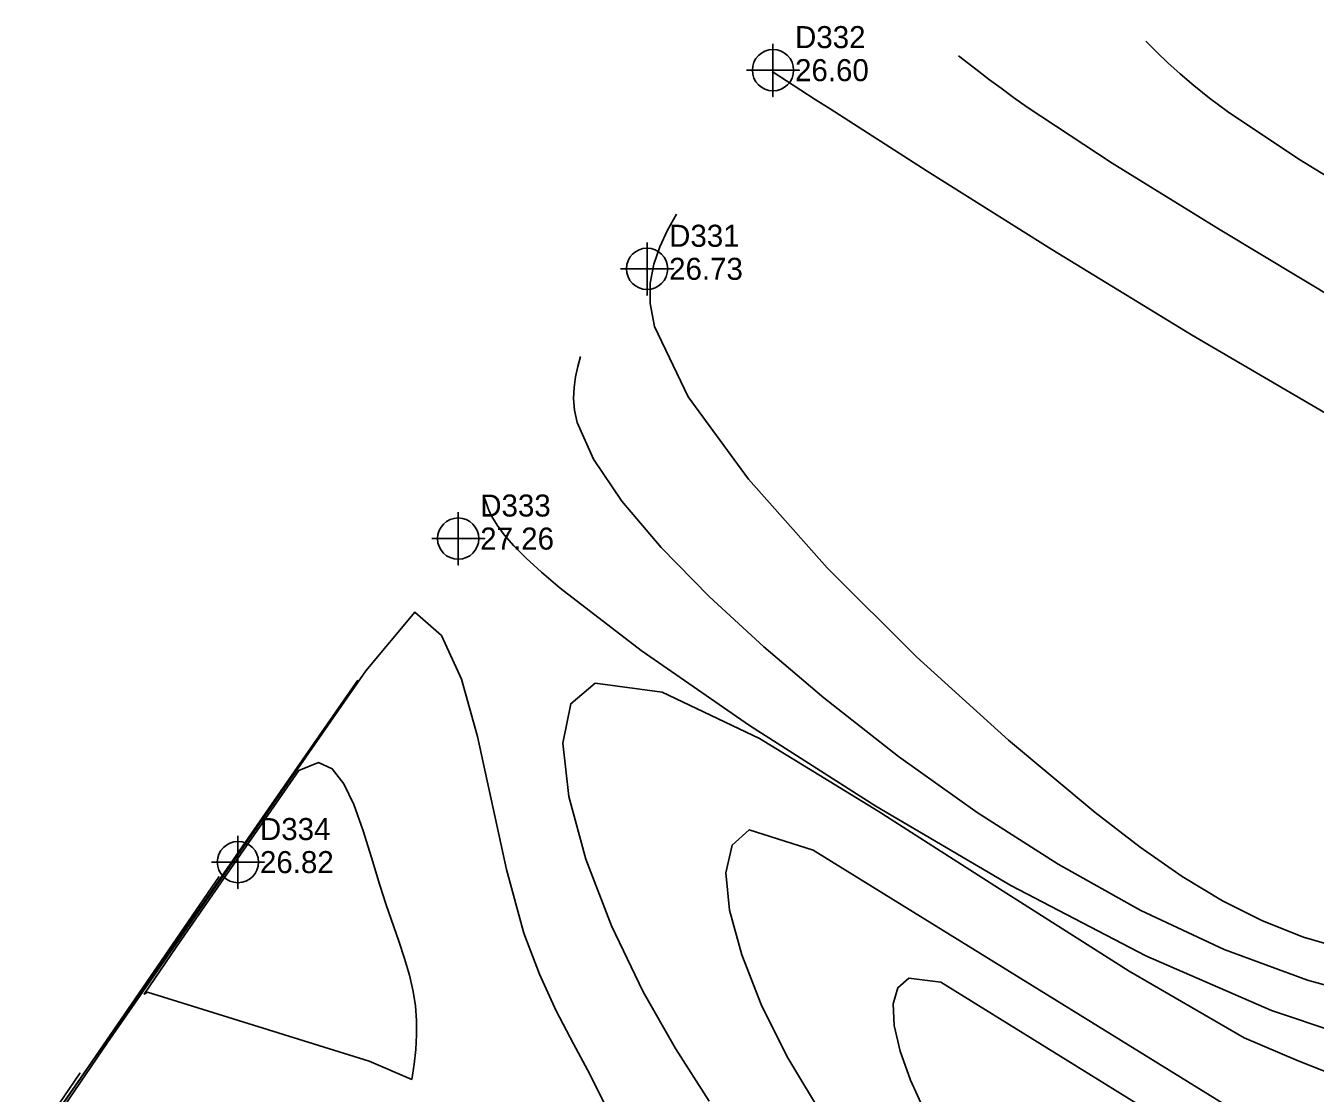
# Model space of a CAD drawing. Extents: x 2356077 to 2359823, y 225951 to 227822.
# Drawn here: x 2356265.4 to 2356411.6, y 227611.4 to 227732.5 of the extents above; entities that cross this region are included whole.
import ezdxf

# ---------------------------------------------------------------- set-up
doc = ezdxf.new("R2010")
doc.units = 0
for name, color, linetype in [('DTM Contours Major', 7, 'Continuous'), ('DTM Contours Minor', 7, 'Continuous'), ('Exist DTM Regular Point CELL', 7, 'Continuous'), ('Exist DTM Regular Point Cogo Elevation', 7, 'Continuous'), ('Exist DTM Regular Point Cogo Number', 7, 'Continuous')]:
    doc.layers.add(name, color=color, linetype=linetype)

msp = doc.modelspace()

# ---------------------------------------------------------------- linework, layer by layer
at = {"layer": 'DTM Contours Major'}
for points in [[(2356418.24, 227622.11), (2356410.73, 227624.17), (2356401.28, 227627.65), (2356391.81, 227632.1), (2356382.43, 227637.34), (2356373.24, 227643.22), (2356364.34, 227649.57), (2356355.86, 227656.22), (2356349.06, 227661.99), (2356342.85, 227667.73), (2356337.41, 227673.28), (2356332.97, 227678.52), (2356329.73, 227683.29), (2356327.88, 227687.45), (2356327.58, 227688.87), (2356327.48, 227690.2), (2356327.54, 227691.45), (2356327.72, 227692.65), (2356327.98, 227693.81), (2356328.28, 227694.95)], [(2356279.16, 227622.84), (2356304.31, 227614.99), (2356309.14, 227612.92), (2356309.42, 227614.64), (2356309.61, 227616.32), (2356309.69, 227617.98), (2356309.67, 227619.62), (2356309.54, 227621.26), (2356309.28, 227622.91), (2356308.86, 227624.76), (2356308.31, 227626.66), (2356307.67, 227628.61), (2356306.25, 227632.75), (2356305.52, 227634.95), (2356304.56, 227638.1), (2356303.6, 227641.23), (2356302.58, 227644.1), (2356301.44, 227646.48), (2356300.11, 227648.15), (2356298.54, 227648.88), (2356296.31, 227647.97), (2356282.4, 227627.94), (2356278.79, 227622.58), (2356279.16, 227622.84)]]:
    msp.add_lwpolyline(points, dxfattribs=at)
at = {"layer": 'DTM Contours Minor'}
for points in [[(2356392.39, 227730.73), (2356393.61, 227729.52), (2356394.89, 227728.29), (2356396.28, 227727.02), (2356397.83, 227725.69), (2356399.59, 227724.27), (2356401.63, 227722.75), (2356409.73, 227717.34), (2356419.86, 227711.15)], [(2356371.14, 227729.08), (2356372.27, 227728.19), (2356373.44, 227727.28), (2356374.65, 227726.35), (2356375.96, 227725.38), (2356377.37, 227724.35), (2356378.92, 227723.25), (2356388.55, 227716.9), (2356400.81, 227709.31), (2356414.39, 227701.16)], [(2356349.99, 227727.28), (2356354.88, 227724.13), (2356356.57, 227723.04), (2356367.6, 227715.99), (2356381.73, 227707.11), (2356397.56, 227697.42), (2356413.68, 227687.98)], [(2356339.14, 227711.11), (2356338.15, 227709.29), (2356337.26, 227707.41), (2356336.57, 227705.43), (2356336.18, 227703.29), (2356336.17, 227700.95), (2356336.67, 227698.36), (2356340.47, 227690.38), (2356347.31, 227681.03), (2356356.25, 227670.97), (2356366.39, 227660.87), (2356376.82, 227651.4), (2356386.63, 227643.22), (2356391.75, 227639.28), (2356396.51, 227635.96), (2356401.08, 227633.19), (2356405.61, 227630.91), (2356410.27, 227629.07), (2356415.21, 227627.62)], [(2356414.09, 227618.23), (2356406.62, 227620.75), (2356392.39, 227626.93), (2356377.08, 227634.93), (2356361.75, 227643.92), (2356347.42, 227653.09), (2356335.15, 227661.61), (2356325.96, 227668.66), (2356323.85, 227670.47), (2356322.11, 227672.07), (2356320.72, 227673.48), (2356319.63, 227674.72), (2356318.81, 227675.82), (2356318.21, 227676.81), (2356318.04, 227677.16), (2356317.88, 227677.5), (2356317.75, 227677.83), (2356317.63, 227678.15), (2356317.42, 227678.79)], [(2356268.04, 227606.88), (2356320.43, 227590.53), (2356329.83, 227585.9), (2356331.46, 227590.42), (2356332.57, 227594.4), (2356333.17, 227597.95), (2356333.3, 227601.17), (2356332.98, 227604.17), (2356332.23, 227607.06), (2356330.96, 227610.23), (2356329.33, 227613.5), (2356327.47, 227616.96), (2356325.52, 227620.72), (2356323.61, 227624.88), (2356321.86, 227629.53), (2356319.89, 227636.74), (2356316.6, 227651.82), (2356314.78, 227658.34), (2356312.5, 227663.28), (2356309.5, 227665.95), (2356303.93, 227659.28), (2356274.64, 227617.1), (2356267.28, 227606.33), (2356268.04, 227606.88)], [(2356269.33, 227609.81), (2356273.01, 227615.12), (2356281.21, 227626.84), (2356285.54, 227633.05), (2356294.26, 227645.59), (2356303.03, 227658.21)], [(2356415.03, 227612.92), (2356409.65, 227615.03), (2356403.55, 227617.65), (2356390.49, 227625.21), (2356376.22, 227634.28), (2356362.01, 227643.36), (2356348.58, 227651.6), (2356337.54, 227656.88), (2356329.93, 227657.9), (2356327.17, 227655.55), (2356326.27, 227651.07), (2356326.93, 227645.01), (2356328.87, 227637.91), (2356331.79, 227630.35), (2356335.39, 227622.86), (2356339.06, 227616.44), (2356342.85, 227610.44)], [(2356401.77, 227609.8), (2356354.66, 227638.95), (2356347.41, 227641.24), (2356345.47, 227639.5), (2356344.77, 227636.36), (2356345.18, 227632.12), (2356346.56, 227627.05), (2356348.77, 227621.43), (2356351.68, 227615.56), (2356356.04, 227608.25)], [(2356265.36, 227604.15), (2356272.5, 227614.44), (2356279.84, 227625.09), (2356287.28, 227635.94)], [(2356399.02, 227605.44), (2356369.13, 227623.94), (2356365.5, 227624.42), (2356364.26, 227623.33), (2356363.73, 227621.5), (2356363.85, 227619.05), (2356364.53, 227616.12), (2356365.69, 227612.85), (2356367.28, 227609.36)], [(2356266.05, 227605.6), (2356271.53, 227613.67)]]:
    msp.add_lwpolyline(points, dxfattribs=at)
at = {"layer": 'Exist DTM Regular Point CELL'}
for points in [[(2356350.1, 227730.44), (2356350.1, 227724.44), (2356350.1, 227727.44), (2356353.1, 227727.44), (2356347.1, 227727.44)], [(2356335.82, 227707.9), (2356335.82, 227701.9), (2356335.82, 227704.9), (2356338.82, 227704.9), (2356332.82, 227704.9)], [(2356314.4, 227677.29), (2356314.4, 227671.29), (2356314.4, 227674.29), (2356317.4, 227674.29), (2356311.4, 227674.29)], [(2356289.42, 227640.58), (2356289.42, 227634.58), (2356289.42, 227637.58), (2356292.42, 227637.58), (2356286.42, 227637.58)]]:
    msp.add_lwpolyline(points, dxfattribs=at)
for centre in [(2356350.1, 227727.44), (2356335.82, 227704.9), (2356314.4, 227674.29), (2356289.42, 227637.58)]:
    msp.add_circle(centre, 2.34, dxfattribs=at)

# ---------------------------------------------------------------- texts
at = {"layer": 'Exist DTM Regular Point Cogo Elevation'}
for s, p in [('26.60', (2356352.6, 227726.19)), ('26.73', (2356338.32, 227703.65)), ('27.26', (2356316.9, 227673.04)), ('26.82', (2356291.92, 227636.33))]:
    msp.add_text(s, height=2.5, dxfattribs=at).set_placement(p)
at = {"layer": 'Exist DTM Regular Point Cogo Number'}
for s, p in [('D332', (2356352.6, 227729.94)), ('D331', (2356338.32, 227707.4)), ('D333', (2356316.9, 227676.79)), ('D334', (2356291.92, 227640.08))]:
    msp.add_text(s, height=2.5, dxfattribs=at).set_placement(p)

doc.saveas('drawing.dxf')
